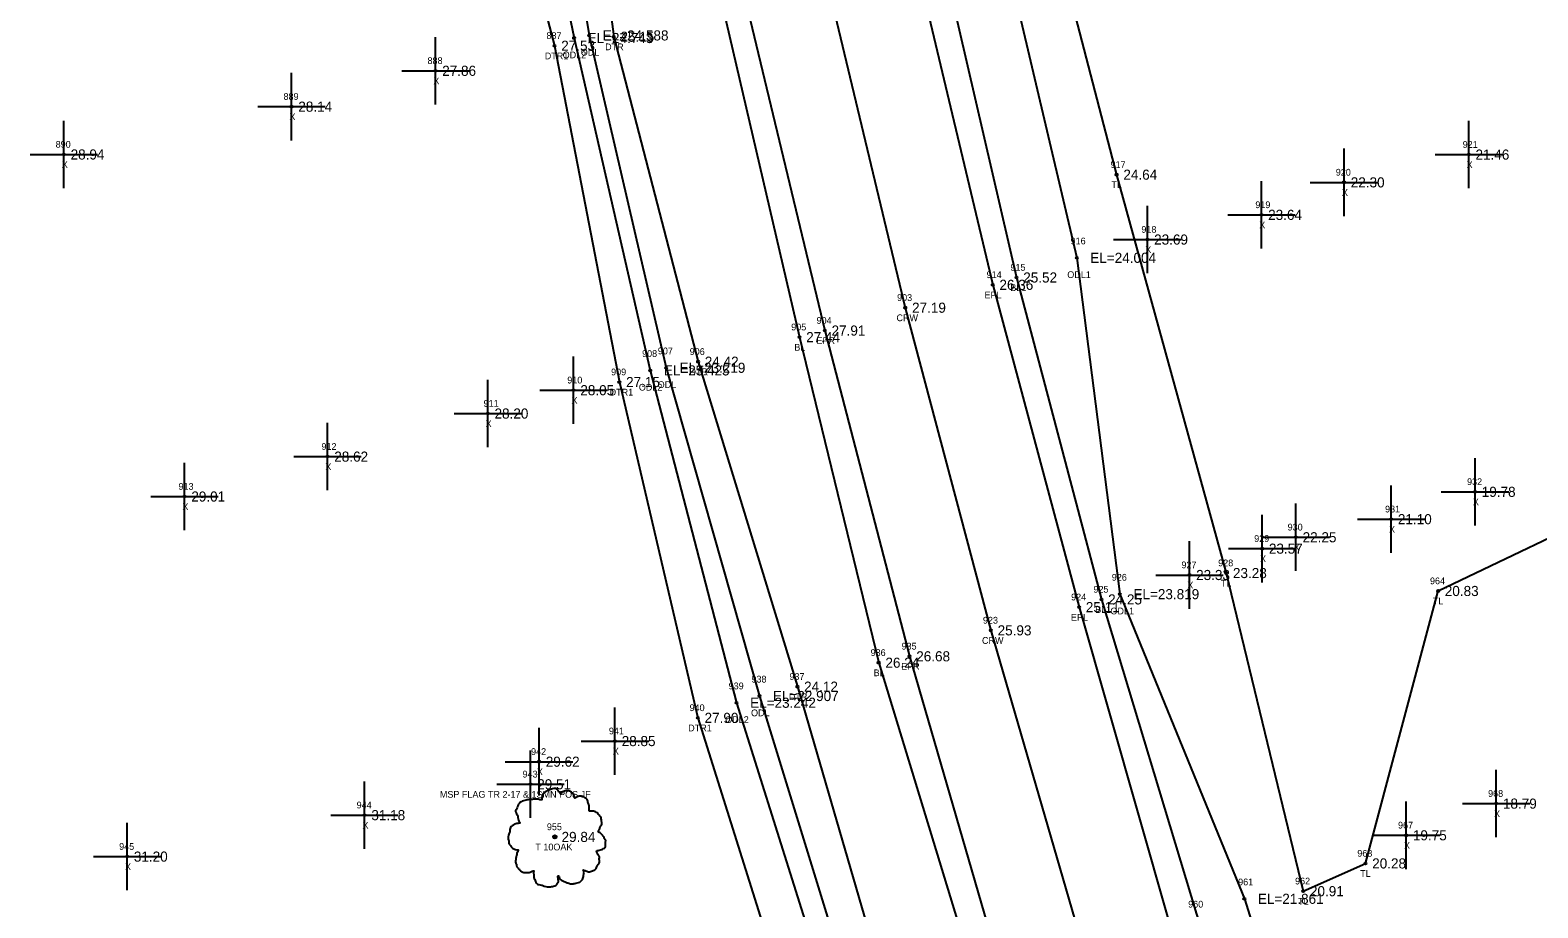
# Model space of a CAD drawing. Extents: x 2042211 to 2045853, y 303080 to 309569.
# Drawn here: x 2042765.5 to 2042989.1, y 306800.2 to 306930.4 of the extents above; entities that cross this region are included whole.
import ezdxf

# ---------------------------------------------------------------- set-up
doc = ezdxf.new("R2010")
doc.units = 0
for name, color, linetype in [('BR_500YR_SCOUR', 7, 'Continuous'), ('RD_DTM_BkLn1', 7, 'Continuous'), ('RD_DTM_BkLn_txCode', 7, 'Continuous'), ('RD_EX_H2O', 7, 'Continuous'), ('RD_EX_H2O_txCode', 7, 'Continuous'), ('RD_EX_Misc', 7, 'Continuous'), ('RD_EX_Misc_txCode', 7, 'Continuous'), ('RD_EX_Road', 7, 'Continuous'), ('RD_EX_Road_txCode', 7, 'Continuous'), ('RD_EX_TX_H2O_ELEV', 7, 'Continuous'), ('RD_EX_TX_Misc_ELEV', 7, 'Continuous'), ('RD_EX_TX_Road_ELEV', 7, 'Continuous'), ('RD_EX_TX_VEG_ELEV', 7, 'Continuous'), ('RD_EX_VEG_txCode', 7, 'Continuous'), ('RD_HC_Survey_ELEV', 7, 'Continuous'), ('RD_HC_Survey_txCode', 7, 'Continuous'), ('RD_SMD_Locator', 7, 'Continuous')]:
    doc.layers.add(name, color=color, linetype=linetype)

msp = doc.modelspace()

# ---------------------------------------------------------------- linework, layer by layer
at = {"layer": 'BR_500YR_SCOUR'}
msp.add_lwpolyline([(2042880.44, 307351.7), (2042880.19, 307284.9), (2042884.99, 307224.08), (2042886.48, 307195.22), (2042890.83, 307127.55), (2042909.45, 307007.86), (2042916.1, 306960.95), (2042918.56, 306940.03), (2042926.66, 306909), (2042942.91, 306849.91), (2042954.33, 306802.72), (2042963.56, 306806.84), (2042974.33, 306847.25), (2043002.07, 306860.54), (2043032.14, 306846.51)], dxfattribs=at)
for centre, radius in [((2042926.66, 306909), 0.15), ((2042942.91, 306849.91), 0.15), ((2042974.33, 306847.25), 0.15), ((2042843.34, 306810.77), 0.25), ((2042843.34, 306810.77), 0.15), ((2042843.33, 306810.75), 0.0001), ((2042963.56, 306806.84), 0.15), ((2042954.33, 306802.72), 0.15)]:
    msp.add_circle(centre, radius, dxfattribs=at)
for points in [[(2042843.47, 306817.93), (2042843.17, 306817.96), (2042842.85, 306817.86), (2042842.6, 306817.76), (2042842.37, 306817.68), (2042842.15, 306817.58), (2042841.85, 306817.41), (2042841.62, 306817.21), (2042841.5, 306816.96), (2042841.45, 306816.74), (2042841.4, 306816.46), (2042841.4, 306816.29), (2042841.27, 306816.26), (2042841.12, 306816.29), (2042840.87, 306816.36), (2042840.62, 306816.36), (2042840.37, 306816.36), (2042840.02, 306816.34), (2042839.67, 306816.34), (2042839.4, 306816.29), (2042839.07, 306816.24), (2042838.7, 306816.11), (2042838.35, 306815.99), (2042838.05, 306815.74), (2042837.8, 306815.26), (2042837.67, 306814.91), (2042837.52, 306814.66), (2042837.67, 306814.21), (2042837.85, 306813.86), (2042837.87, 306813.66), (2042837.95, 306813.24), (2042838.05, 306813.01), (2042838.17, 306812.81), (2042838.1, 306812.79), (2042837.72, 306812.74), (2042837.42, 306812.64), (2042837, 306812.41), (2042836.77, 306812.19), (2042836.67, 306811.86), (2042836.65, 306811.51), (2042836.55, 306811.31), (2042836.47, 306811.04), (2042836.45, 306810.96), (2042836.4, 306810.64), (2042836.5, 306810.19), (2042836.52, 306809.84), (2042836.65, 306809.61), (2042836.8, 306809.44), (2042836.97, 306809.19), (2042837.37, 306808.96), (2042837.7, 306808.86), (2042837.9, 306808.84), (2042837.72, 306808.34), (2042837.67, 306807.99), (2042837.55, 306807.59), (2042837.55, 306807.51), (2042837.5, 306807.04), (2042837.65, 306806.71), (2042837.72, 306806.34), (2042837.9, 306806.11), (2042838.17, 306805.82), (2042838.5, 306805.59), (2042839, 306805.47), (2042839.4, 306805.49), (2042839.97, 306805.67), (2042840.22, 306805.74), (2042840.2, 306805.57), (2042840.22, 306805.19), (2042840.22, 306804.77), (2042840.37, 306804.44), (2042840.47, 306804.17), (2042840.62, 306803.92), (2042840.95, 306803.69), (2042841.35, 306803.62), (2042841.77, 306803.47), (2042842.22, 306803.39), (2042842.72, 306803.37), (2042843.32, 306803.52), (2042843.6, 306803.64), (2042843.7, 306803.82), (2042843.9, 306804.19), (2042843.85, 306804.42), (2042843.87, 306805.02), (2042843.97, 306804.84), (2042844.15, 306804.49), (2042844.65, 306804.19), (2042845.05, 306804.02), (2042845.52, 306803.87), (2042845.82, 306803.79), (2042846.29, 306803.87), (2042846.67, 306803.94), (2042847.04, 306804.07), (2042847.34, 306804.34), (2042847.52, 306804.62), (2042847.57, 306804.89), (2042847.64, 306805.27), (2042847.69, 306805.44)], [(2042847.69, 306805.44), (2042847.62, 306805.62), (2042847.57, 306805.87), (2042847.64, 306805.84), (2042847.82, 306805.79), (2042848.09, 306805.67), (2042848.32, 306805.59), (2042848.64, 306805.62), (2042848.92, 306805.72), (2042849.37, 306805.99), (2042849.64, 306806.46), (2042849.92, 306806.86), (2042849.99, 306807.19), (2042849.94, 306807.41), (2042849.92, 306807.91), (2042849.72, 306808.16), (2042849.67, 306808.29), (2042849.57, 306808.69), (2042849.64, 306808.74), (2042849.92, 306808.79), (2042850.29, 306808.91), (2042850.57, 306809.04), (2042850.79, 306809.21), (2042850.87, 306809.44), (2042850.84, 306809.84), (2042850.89, 306810.24), (2042850.82, 306810.39), (2042850.72, 306810.54), (2042850.64, 306810.74), (2042850.49, 306810.89), (2042850.39, 306811.04), (2042850.29, 306811.14), (2042850.17, 306811.29), (2042849.99, 306811.41), (2042849.84, 306811.46), (2042849.79, 306811.61), (2042849.94, 306811.81), (2042849.99, 306811.91), (2042850.02, 306812.14), (2042850.24, 306812.49), (2042850.29, 306812.89), (2042850.24, 306813.31), (2042850.19, 306813.59), (2042850.04, 306813.86), (2042849.84, 306814.11), (2042849.72, 306814.29), (2042849.54, 306814.41), (2042849.22, 306814.54), (2042848.97, 306814.59), (2042848.62, 306814.59), (2042848.42, 306814.64), (2042848.44, 306814.69), (2042848.44, 306814.84), (2042848.44, 306815.11), (2042848.37, 306815.56), (2042848.22, 306816.06), (2042848.22, 306816.09), (2042848.12, 306816.34), (2042847.89, 306816.54), (2042847.72, 306816.64), (2042847.52, 306816.76), (2042847.27, 306816.79), (2042846.97, 306816.79), (2042846.69, 306816.74), (2042846.49, 306816.64), (2042846.32, 306816.51), (2042846.24, 306816.66), (2042846.14, 306816.96), (2042846.09, 306817.11), (2042845.94, 306817.29), (2042845.72, 306817.48), (2042845.27, 306817.61), (2042844.65, 306817.53), (2042844.35, 306817.34), (2042844.2, 306817.16), (2042844.15, 306817.29), (2042843.95, 306817.48), (2042843.85, 306817.66), (2042843.67, 306817.78), (2042843.52, 306817.88), (2042843.42, 306817.93)]]:
    msp.add_spline(points, degree=3, dxfattribs=at)
at = {"layer": 'RD_DTM_BkLn1'}
for points in [[(2042839.81, 307329.37), (2042840.93, 307280.46), (2042843.39, 307231.17), (2042846.87, 307181.66), (2042851.76, 307132.07), (2042857.83, 307083.36), (2042865.03, 307034.36), (2042873.56, 306985.67), (2042883.71, 306937.59), (2042895.32, 306889.27), (2042908.01, 306841.41), (2042921.81, 306793.88), (2042936.83, 306746.34), (2042953.05, 306699.55), (2042970.36, 306653.6), (2042989.25, 306607.34), (2043009.36, 306561.99), (2043030.44, 306517.39), (2043052.89, 306472.91), (2043076.3, 306429.26), (2043100.43, 306386.21)], [(2042857.66, 307329.64), (2042861.09, 307281.84), (2042862.27, 307232.19), (2042866.29, 307183.84), (2042870.56, 307134.28), (2042875.48, 307086.26), (2042882.95, 307037.68), (2042891.21, 306988.93), (2042900.82, 306941.19), (2042911.81, 306893.75), (2042924.4, 306846), (2042938.51, 306799.29), (2042953.5, 306752.33), (2042968.09, 306705.62), (2042985.63, 306659.36), (2043004.49, 306613.62), (2043024.61, 306569.26), (2043045.97, 306525.25), (2043068.43, 306480.84), (2043092.42, 306438.64), (2043116.55, 306395.12)], [(2042839.17, 307095.11), (2042841.19, 307080.52), (2042848.71, 307031.33), (2042857.64, 306982.34), (2042868.25, 306933.78), (2042879.62, 306884.9), (2042891.37, 306836.61), (2042906.05, 306788.56), (2042920.38, 306740.36), (2042936.3, 306692.68), (2042942.2, 306670.77), (2042952.72, 306646.49), (2042972.88, 306600.44), (2042993.94, 306554.96), (2043015.19, 306509.48), (2043037.06, 306464.5), (2043060.22, 306420.45)]]:
    msp.add_lwpolyline(points, dxfattribs=at)
at = {"layer": 'RD_EX_H2O'}
for points in [[(2042866.82, 307329.93), (2042876.23, 307282.16), (2042878.43, 307232.86), (2042875.08, 307184.77), (2042887.19, 307136.65), (2042884.32, 307120.02), (2042882.74, 307087.49), (2042892.51, 307039.16), (2042896.41, 306990.42), (2042899.37, 306973.37), (2042910.05, 306942.23), (2042920.75, 306896.67), (2042927.15, 306846.78), (2042945.6, 306801.59), (2042960.32, 306754.61), (2042976.65, 306708.74), (2042994.63, 306662.76), (2043013.3, 306616.98), (2043029.17, 306571.91), (2043050.77, 306528.53)], [(2042809.74, 307126.16), (2042806.56, 307122.63), (2042790.31, 307116.78), (2042788.49, 307114.78), (2042791.89, 307113.57), (2042804.81, 307114.94), (2042810.25, 307075.93), (2042820.25, 307025.92), (2042830.4, 306977.21), (2042843.29, 306928.12), (2042852.91, 306878.24), (2042864.55, 306828.43), (2042879.23, 306781.72), (2042889.45, 306748.73), (2042886.16, 306741.98), (2042888.34, 306727.94), (2042896.13, 306676.35), (2042885.67, 306665.43), (2042857.25, 306612.72)], [(2042809.74, 307126.16), (2042815.01, 307124.31), (2042821.79, 307118.99), (2042825.8, 307110.2), (2042827.88, 307100.21), (2042830.08, 307078.71), (2042836.25, 307029.11), (2042845.48, 306980.04), (2042852.07, 306929.46), (2042864.58, 306881.26), (2042879.31, 306833.06), (2042893.37, 306784.78), (2042908.76, 306736.23), (2042928.77, 306689.39), (2042938.94, 306669.11)], [(2042812.2, 307117.75), (2042817.66, 307076.99), (2042828.97, 307027.39), (2042840.42, 306978.95), (2042848.44, 306929.66), (2042859.84, 306880.36), (2042873.68, 306831.67), (2042888.54, 306783.43), (2042900.59, 306749.27), (2042902.9, 306733.67), (2042926.04, 306688.21), (2042936.45, 306668.37), (2042947.44, 306643.99), (2042966.18, 306597.91), (2042985.34, 306551.14), (2042987.61, 306538.59)], [(2042810.02, 307117.36), (2042813.87, 307076.18), (2042825.65, 307027), (2042835.99, 306978.45), (2042846.19, 306929.27), (2042857.5, 306879.97), (2042870.3, 306830.67), (2042885.37, 306782.68), (2042895.57, 306748.28), (2042892.03, 306740.63), (2042891.66, 306731.27), (2042905.95, 306680.58), (2042906.87, 306643.18), (2042864.97, 306605.63)]]:
    msp.add_lwpolyline(points, dxfattribs=at)
at = {"layer": 'RD_EX_Misc'}
for p, q in [((2042825.64, 306919.41), (2042825.64, 306929.41)), ((2042804.3, 306914.09), (2042804.3, 306924.09)), ((2042820.64, 306924.41), (2042830.64, 306924.41)), ((2042799.3, 306919.09), (2042809.3, 306919.09)), ((2042770.53, 306907), (2042770.53, 306917)), ((2042978.88, 306906.98), (2042978.88, 306916.98)), ((2042960.38, 306902.86), (2042960.38, 306912.86)), ((2042765.53, 306912), (2042775.53, 306912)), ((2042973.88, 306911.98), (2042983.88, 306911.98)), ((2042948.13, 306898.04), (2042948.13, 306908.04)), ((2042955.38, 306907.86), (2042965.38, 306907.86)), ((2042931.22, 306894.38), (2042931.22, 306904.38)), ((2042943.13, 306903.04), (2042953.13, 306903.04)), ((2042926.22, 306899.38), (2042936.22, 306899.38)), ((2042846.12, 306872.03), (2042846.12, 306882.03)), ((2042833.4, 306868.57), (2042833.4, 306878.57)), ((2042841.12, 306877.03), (2042851.12, 306877.03)), ((2042809.63, 306862.18), (2042809.63, 306872.18)), ((2042828.4, 306873.57), (2042838.4, 306873.57)), ((2042788.43, 306856.26), (2042788.43, 306866.26)), ((2042804.63, 306867.18), (2042814.63, 306867.18)), ((2042979.81, 306856.96), (2042979.81, 306866.96)), ((2042967.37, 306852.9), (2042967.37, 306862.9)), ((2042783.43, 306861.26), (2042793.43, 306861.26)), ((2042974.81, 306861.96), (2042984.81, 306861.96)), ((2042948.24, 306848.53), (2042948.24, 306858.53)), ((2042953.24, 306850.22), (2042953.24, 306860.22)), ((2042962.37, 306857.9), (2042972.37, 306857.9)), ((2042937.45, 306844.62), (2042937.45, 306854.62)), ((2042948.24, 306855.22), (2042958.24, 306855.22)), ((2042943.24, 306853.53), (2042953.24, 306853.53)), ((2042932.45, 306849.62), (2042942.45, 306849.62)), ((2042852.26, 306819.99), (2042852.26, 306829.99)), ((2042841, 306816.93), (2042841, 306826.93)), ((2042847.26, 306824.99), (2042857.26, 306824.99)), ((2042839.73, 306813.58), (2042839.73, 306823.58)), ((2042836, 306821.93), (2042846, 306821.93)), ((2042982.95, 306810.71), (2042982.95, 306820.71)), ((2042815.13, 306809), (2042815.13, 306819)), ((2042834.73, 306818.58), (2042844.73, 306818.58)), ((2042969.6, 306806.01), (2042969.6, 306816.01)), ((2042810.13, 306814), (2042820.13, 306814)), ((2042977.95, 306815.71), (2042987.95, 306815.71)), ((2042779.91, 306802.85), (2042779.91, 306812.85)), ((2042964.6, 306811.01), (2042974.6, 306811.01)), ((2042774.91, 306807.85), (2042784.91, 306807.85))]:
    msp.add_line(p, q, dxfattribs=at)
at = {"layer": 'RD_EX_Road'}
for points in [[(2042826.88, 307329.29), (2042828.01, 307279.82), (2042830.5, 307230.24), (2042834.09, 307180.37), (2042835.89, 307157.73), (2042833.55, 307154.38), (2042836.54, 307132.83), (2042837.33, 307130.11), (2042837.64, 307128.77), (2042839.22, 307126.16), (2042844.98, 307081.33), (2042852.86, 307032.13), (2042861.74, 306982.99), (2042871.66, 306934.62), (2042883.38, 306885.88), (2042895.94, 306837.56), (2042909.76, 306789.89)], [(2042853.31, 307329.44), (2042854.43, 307281.38), (2042857.15, 307232.07), (2042860.27, 307183.35), (2042865.16, 307133.89), (2042871.37, 307085.7), (2042878.53, 307037.13), (2042886.97, 306988.21), (2042897.02, 306940.01), (2042908.28, 306892.66), (2042921.09, 306844.85), (2042934.41, 306798.2), (2042949.37, 306750.96), (2042965.62, 306704.44), (2042983.48, 306658.43), (2043001.91, 306612.18), (2043021.64, 306567.98), (2043042.58, 306523.81), (2043065.05, 306479.23), (2043088.14, 306436.09), (2043112.53, 306392.81)]]:
    msp.add_lwpolyline(points, dxfattribs=at)
at = {"layer": 'RD_SMD_Locator'}
for centre in [(2042843.29, 306928.12), (2042846.19, 306929.27), (2042848.44, 306929.66), (2042852.07, 306929.46), (2042825.64, 306924.41), (2042804.3, 306919.09), (2042770.53, 306912), (2042978.88, 306911.98), (2042960.38, 306907.86), (2042948.13, 306903.04), (2042931.22, 306899.38), (2042920.75, 306896.67), (2042908.28, 306892.66), (2042911.81, 306893.75), (2042895.32, 306889.27), (2042883.38, 306885.88), (2042879.62, 306884.9), (2042864.58, 306881.26), (2042857.5, 306879.97), (2042859.84, 306880.36), (2042846.12, 306877.03), (2042852.91, 306878.24), (2042833.4, 306873.57), (2042809.63, 306867.18), (2042788.43, 306861.26), (2042979.81, 306861.96), (2042967.37, 306857.9), (2042953.24, 306855.22), (2042948.24, 306853.53), (2042937.45, 306849.62), (2042921.09, 306844.85), (2042924.4, 306846), (2042927.15, 306846.78), (2042908.01, 306841.41), (2042891.37, 306836.61), (2042895.94, 306837.56), (2042873.68, 306831.67), (2042879.31, 306833.06), (2042870.3, 306830.67), (2042864.55, 306828.43), (2042852.26, 306824.99), (2042841, 306821.93), (2042839.73, 306818.58), (2042815.13, 306814), (2042982.95, 306815.71), (2042969.6, 306811.01), (2042779.91, 306807.85), (2042945.6, 306801.59)]:
    msp.add_circle(centre, 0.15, dxfattribs=at)

# ---------------------------------------------------------------- texts
at = {"layer": 'RD_DTM_BkLn_txCode'}
for s, p in [('915', (2042910.91, 306894.75)), ('BL1', (2042910.89, 306891.75)), ('905', (2042878.4, 306885.9)), ('BL', (2042878.86, 306882.9)), ('925', (2042923.22, 306847)), ('BL1', (2042923.48, 306844)), ('936', (2042890.17, 306837.61)), ('BL', (2042890.62, 306834.61)), ('960', (2042937.27, 306800.29))]:
    msp.add_text(s, height=1, dxfattribs=at).set_placement(p)
at = {"layer": 'RD_EX_H2O_txCode'}
for s, p in [('887', (2042842.1, 306929.12)), ('ODL', (2042847.19, 306926.66)), ('DTR', (2042850.8, 306927.46)), ('DTR1', (2042841.85, 306926.12)), ('ODL2', (2042844.5, 306926.27)), ('916', (2042919.83, 306898.67)), ('ODL1', (2042919.34, 306893.67)), ('908', (2042856.28, 306881.97)), ('907', (2042858.62, 306882.36)), ('906', (2042863.34, 306882.26)), ('909', (2042851.69, 306879.24)), ('DTR', (2042863.32, 306879.26)), ('DTR1', (2042851.47, 306876.24)), ('ODL2', (2042855.8, 306876.97)), ('ODL', (2042858.59, 306877.36)), ('926', (2042925.94, 306848.78)), ('ODL1', (2042925.74, 306843.78)), ('938', (2042872.5, 306833.67)), ('937', (2042878.13, 306834.06)), ('939', (2042869.12, 306832.67)), ('DTR', (2042878.04, 306831.06)), ('940', (2042863.33, 306829.43)), ('ODL', (2042872.44, 306828.67)), ('DTR1', (2042863.12, 306826.43)), ('ODL2', (2042868.61, 306827.67)), ('961', (2042944.68, 306803.59))]:
    msp.add_text(s, height=1, dxfattribs=at).set_placement(p)
at = {"layer": 'RD_EX_Misc_txCode'}
for s, p in [('888', (2042824.46, 306925.41)), ('X', (2042825.33, 306922.41)), ('889', (2042803.11, 306920.09)), ('X', (2042803.98, 306917.09)), ('890', (2042769.31, 306913)), ('921', (2042977.98, 306912.98)), ('X', (2042770.22, 306910)), ('920', (2042959.16, 306908.86)), ('X', (2042978.56, 306909.98)), ('X', (2042960.07, 306905.86)), ('919', (2042947.23, 306904.04)), ('918', (2042930.33, 306900.38)), ('X', (2042947.81, 306901.04)), ('X', (2042930.91, 306897.38)), ('910', (2042845.19, 306878.03)), ('911', (2042832.78, 306874.57)), ('X', (2042845.81, 306875.03)), ('X', (2042833.08, 306871.57)), ('912', (2042808.73, 306868.18)), ('X', (2042809.31, 306865.18)), ('913', (2042787.53, 306862.26)), ('932', (2042978.63, 306862.96)), ('X', (2042979.5, 306859.96)), ('X', (2042788.11, 306859.26)), ('931', (2042966.47, 306858.9)), ('930', (2042952.02, 306856.22)), ('X', (2042967.06, 306855.9)), ('929', (2042947.06, 306854.53)), ('X', (2042952.92, 306853.22)), ('X', (2042947.93, 306851.53)), ('927', (2042936.27, 306850.62)), ('X', (2042937.14, 306847.62)), ('941', (2042851.36, 306825.99)), ('942', (2042839.82, 306822.93)), ('X', (2042851.94, 306822.99)), ('943', (2042838.55, 306819.58)), ('X', (2042840.68, 306819.93)), ('944', (2042813.95, 306815)), ('MSP FLAG TR 2-17 & 1SMN POS JF', (2042826.29, 306816.58)), ('968', (2042981.75, 306816.71)), ('X', (2042982.64, 306813.71)), ('X', (2042814.81, 306812)), ('967', (2042968.39, 306812.01)), ('945', (2042778.73, 306808.85)), ('X', (2042969.28, 306809.01)), ('X', (2042779.6, 306805.85))]:
    msp.add_text(s, height=1, dxfattribs=at).set_placement(p)
at = {"layer": 'RD_EX_Road_txCode'}
for s, p in [('914', (2042907.38, 306893.66)), ('EPL', (2042907.07, 306890.66)), ('904', (2042882.16, 306886.88)), ('EPR', (2042882.15, 306883.88)), ('924', (2042919.91, 306845.85)), ('EPL', (2042919.88, 306842.85)), ('935', (2042894.76, 306838.56)), ('EPR', (2042894.71, 306835.56))]:
    msp.add_text(s, height=1, dxfattribs=at).set_placement(p)
at = {"layer": 'RD_EX_TX_H2O_ELEV'}
for s, p in [('EL=24.743', (2042848.19, 306928.52)), ('EL=24.588', (2042850.44, 306928.91)), ('25.15', (2042853.07, 306928.71)), ('27.53', (2042844.29, 306927.37)), ('EL=24.004', (2042922.75, 306895.92)), ('EL=23.425', (2042859.5, 306879.22)), ('EL=23.219', (2042861.84, 306879.61)), ('24.42', (2042865.58, 306880.51)), ('27.15', (2042853.91, 306877.49)), ('EL=23.819', (2042929.15, 306846.03)), ('24.12', (2042880.31, 306832.31)), ('EL=22.907', (2042875.68, 306830.92)), ('EL=23.242', (2042872.3, 306829.92)), ('27.90', (2042865.55, 306827.68)), ('EL=21.861', (2042947.6, 306800.84))]:
    msp.add_text(s, height=1.5, dxfattribs=at).set_placement(p)
at = {"layer": 'RD_EX_TX_Misc_ELEV'}
for s, p in [('27.86', (2042826.64, 306923.66)), ('28.14', (2042805.3, 306918.34)), ('28.94', (2042771.53, 306911.25)), ('21.46', (2042979.88, 306911.23)), ('22.30', (2042961.38, 306907.11)), ('23.64', (2042949.13, 306902.29)), ('23.69', (2042932.22, 306898.63)), ('25.52', (2042912.81, 306893)), ('27.44', (2042880.62, 306884.15)), ('28.05', (2042847.12, 306876.28)), ('28.20', (2042834.4, 306872.82)), ('28.62', (2042810.63, 306866.43)), ('29.01', (2042789.43, 306860.51)), ('19.78', (2042980.81, 306861.21)), ('21.10', (2042968.37, 306857.15)), ('23.57', (2042949.24, 306852.78)), ('22.25', (2042954.24, 306854.47)), ('23.33', (2042938.45, 306848.87)), ('24.25', (2042925.4, 306845.25)), ('26.24', (2042892.37, 306835.86)), ('28.85', (2042853.26, 306824.24)), ('29.62', (2042842, 306821.18)), ('29.51', (2042840.73, 306817.83)), ('18.79', (2042983.95, 306814.96)), ('31.18', (2042816.13, 306813.25)), ('19.75', (2042970.6, 306810.26)), ('31.20', (2042780.91, 306807.1))]:
    msp.add_text(s, height=1.5, dxfattribs=at).set_placement(p)
at = {"layer": 'RD_EX_TX_Road_ELEV'}
for s, p in [('26.36', (2042909.28, 306891.91)), ('27.91', (2042884.38, 306885.13)), ('25.11', (2042922.09, 306844.1)), ('26.68', (2042896.94, 306836.81))]:
    msp.add_text(s, height=1.5, dxfattribs=at).set_placement(p)
at = {"layer": 'RD_EX_TX_VEG_ELEV'}
for s, p in [('24.64', (2042927.66, 306908.25)), ('23.28', (2042943.91, 306849.16)), ('20.83', (2042975.33, 306846.5)), ('29.84', (2042844.34, 306810.02)), ('20.28', (2042964.56, 306806.09)), ('20.91', (2042955.33, 306801.97))]:
    msp.add_text(s, height=1.5, dxfattribs=at).set_placement(p)
at = {"layer": 'RD_EX_VEG_txCode'}
for s, p in [('917', (2042925.76, 306910)), ('TL', (2042925.89, 306907)), ('928', (2042941.72, 306850.91)), ('TL', (2042942.13, 306847.91)), ('964', (2042973.13, 306848.25)), ('TL', (2042973.56, 306845.25)), ('955', (2042842.16, 306811.77)), ('T 10OAK', (2042840.45, 306808.77)), ('963', (2042962.35, 306807.84)), ('962', (2042953.12, 306803.72)), ('TL', (2042962.78, 306804.84)), ('TL', (2042953.56, 306800.72))]:
    msp.add_text(s, height=1, dxfattribs=at).set_placement(p)
at = {"layer": 'RD_HC_Survey_ELEV'}
for s, p in [('27.19', (2042896.32, 306888.52)), ('25.93', (2042909.01, 306840.66))]:
    msp.add_text(s, height=1.5, dxfattribs=at).set_placement(p)
at = {"layer": 'RD_HC_Survey_txCode'}
for s, p in [('903', (2042894.1, 306890.27)), ('CRW', (2042894.01, 306887.27)), ('923', (2042906.83, 306842.41)), ('CRW', (2042906.69, 306839.41))]:
    msp.add_text(s, height=1, dxfattribs=at).set_placement(p)

doc.saveas('drawing.dxf')
